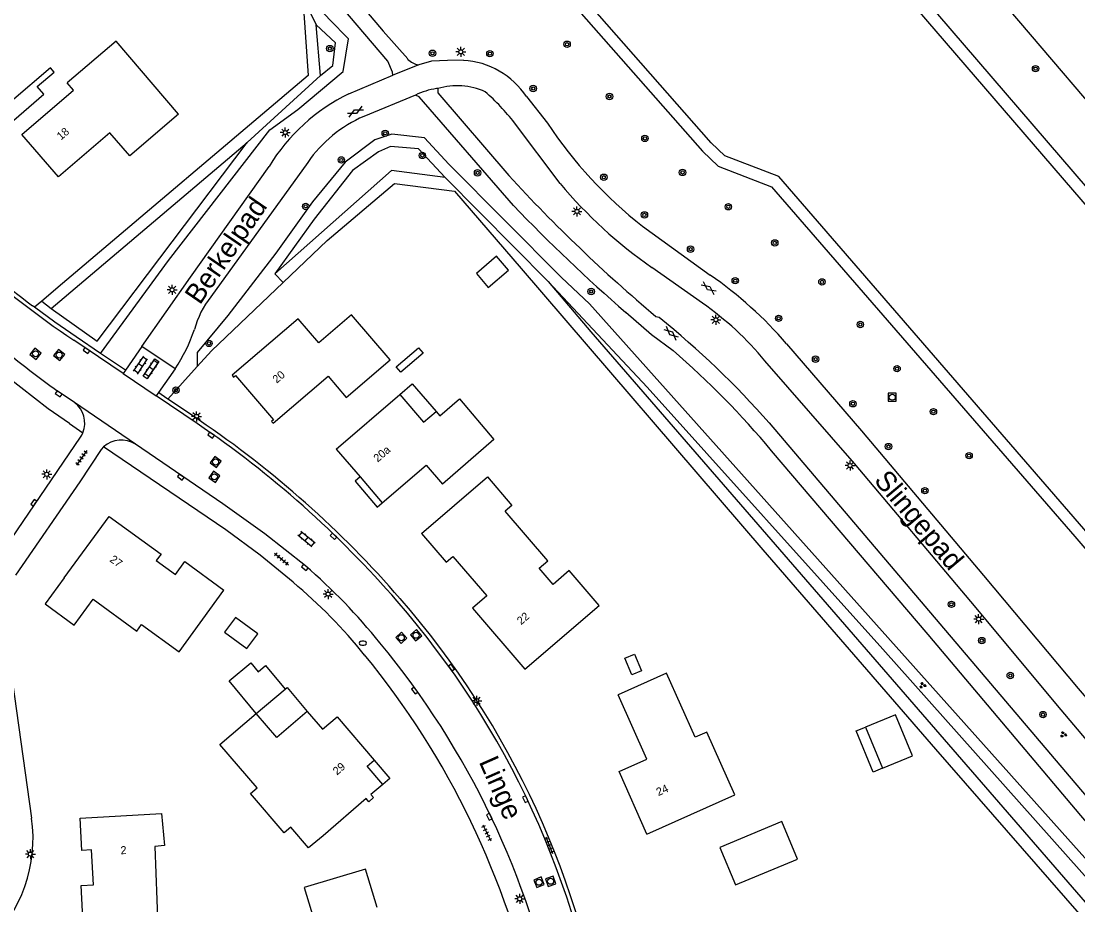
# Model space of a CAD drawing. Extents: x 131000 to 133013, y 393000 to 396501.
# Drawn here: x 131729 to 131861, y 395547.6 to 395657.9 of the extents above; entities that cross this region are included whole.
import ezdxf

# ---------------------------------------------------------------- set-up
doc = ezdxf.new("R2010")
doc.units = 0
for name, color, linetype in [('gg-afsc-erfafscheiding', 7, 'Continuous'), ('gg-afsc-hekwerk', 7, 'Continuous'), ('gg-anno-huisnummerreeks BGT', 7, 'Continuous'), ('gg-anno-openbare ruimte label', 7, 'Continuous'), ('gg-bbg-bijgebouw', 7, 'Continuous'), ('gg-bbg-gedigitaliseerde bebouwing', 7, 'Continuous'), ('gg-bbg-gedigitaliseerde bijgebouw', 7, 'Continuous'), ('gg-bbg-hoofdgebouw', 7, 'Continuous'), ('gg-bbg-luifel en loopbrug', 7, 'Continuous'), ('gg-knt-verharding', 7, 'Continuous'), ('gg-knt-verharding nz', 7, 'Continuous'), ('gt-grn-groengrens', 7, 'Continuous'), ('gt-grn-vlakafsluiter', 7, 'Continuous'), ('gt-symb-boom', 7, 'Continuous'), ('gt-symb-brandkraan', 7, 'Continuous'), ('gt-symb-gesloten verharding', 7, 'Continuous'), ('gt-symb-groenvak', 7, 'Continuous'), ('gt-symb-klinker verharding', 7, 'Continuous'), ('gt-symb-kolk', 7, 'Continuous'), ('gt-symb-lichtmast', 7, 'Continuous'), ('gt-symb-rioolschacht', 7, 'Continuous'), ('gt-symb-tegel verharding', 7, 'Continuous')]:
    doc.layers.add(name, color=color, linetype=linetype)

# ---------------------------------------------------------------- blocks, each defined once
blk = doc.blocks.new('gt0-LMAST')
at = {"layer": 'gt-symb-lichtmast'}
for p, q in [((-0.18, 0.17), (-0.45, 0.44)), ((-0.01, 0.25), (-0.01, 0.62)), ((0.17, 0.17), (0.44, 0.44)), ((-0.26, 0), (-0.63, 0)), ((-0.18, -0.18), (-0.45, -0.45)), ((-0.01, -0.25), (-0.01, -0.63)), ((0.44, -0.45), (0.17, -0.18)), ((0.24, 0), (0.62, 0))]:
    blk.add_line(p, q, dxfattribs=at)
blk.add_circle((-0.01, 0), 0.25, dxfattribs=at)
blk = doc.blocks.new('gt0-BOOM')
at = {"layer": 'gt-symb-boom'}
for radius in [0.4, 0.2]:
    blk.add_circle((0, 0), radius, dxfattribs=at)
blk = doc.blocks.new('gt0-KL1')
at = {"layer": 'gt-symb-klinker verharding'}
for p, q in [((-1.15, 0.3), (1.15, 0.3)), ((-1, -0.3), (-1, 0.3)), ((-0.5, 0.3), (-0.5, 0.45)), ((0, -0.3), (0, 0.3)), ((0.5, 0.3), (0.5, 0.45)), ((1, -0.3), (1, 0.3)), ((-1.15, -0.3), (1.15, -0.3)), ((-0.5, -0.45), (-0.5, -0.3)), ((0.5, -0.45), (0.5, -0.3))]:
    blk.add_line(p, q, dxfattribs=at)
blk = doc.blocks.new('gt0-KOLK')
at = {"layer": 'gt-symb-kolk'}
blk.add_lwpolyline([(0, 0), (0.37, 0), (0.37, 0.4), (-0.38, 0.4), (-0.38, 0), (0, 0)], dxfattribs=at)
blk = doc.blocks.new('gt0-TEG1')
at = {"layer": 'gt-symb-tegel verharding'}
for p, q in [((-1.12, 0), (1.12, 0)), ((-0.9, -0.25), (-0.9, 0.25)), ((-0.45, -0.25), (-0.45, 0.25)), ((0, -0.25), (0, 0.25)), ((0.45, -0.25), (0.45, 0.25)), ((0.9, -0.25), (0.9, 0.25))]:
    blk.add_line(p, q, dxfattribs=at)
blk = doc.blocks.new('gt0-RS')
at = {"layer": 'gt-symb-rioolschacht'}
blk.add_lwpolyline([(-0.5, -0.5), (0.5, -0.5), (0.5, 0.5), (-0.5, 0.5)], close=True, dxfattribs=at)
blk.add_circle((0, 0), 0.375, dxfattribs=at)
blk = doc.blocks.new('gt0-BR')
at = {"layer": 'gt-symb-brandkraan'}
for centre, radius, start, end in [((-0.24, 0), 0.206, 107.5669, 252.4331), ((0.6, -2.66), 3, 106.892, 107.5669), ((0, -0.69), 0.938, 73.108, 106.892), ((-0.6, -2.66), 3, 72.4331, 73.108), ((0.24, 0), 0.206, 287.567, 72.4331), ((0.6, 2.66), 3, 252.4331, 253.108), ((0, 0.69), 0.938, 253.108, 286.8921), ((-0.6, 2.66), 3, 286.8921, 287.567)]:
    blk.add_arc(centre, radius, start, end, dxfattribs=at)
blk = doc.blocks.new('gt0-GRVAK')
at = {"layer": 'gt-symb-groenvak'}
for p, q in [((-0.11, 0.19), (-0.23, 0.24)), ((-0.18, 0.15), (0.09, 0.15)), ((-0.09, 0.21), (-0.16, 0.32)), ((-0.05, 0.21), (-0.05, 0.39)), ((0, 0.21), (0.06, 0.32)), ((0.02, 0.19), (0.13, 0.24)), ((0.26, -0.05), (0.2, 0.06)), ((0.31, -0.05), (0.31, 0.13)), ((0.35, -0.05), (0.41, 0.06)), ((-0.24, -0.23), (-0.36, -0.18)), ((-0.32, -0.26), (-0.05, -0.26)), ((-0.23, -0.21), (-0.29, -0.09)), ((-0.18, -0.2), (-0.18, -0.02)), ((-0.14, -0.21), (-0.07, -0.09)), ((-0.12, -0.23), (0, -0.18)), ((0.24, -0.07), (0.12, -0.02)), ((0.17, -0.11), (0.44, -0.11)), ((0.37, -0.07), (0.49, -0.02))]:
    blk.add_line(p, q, dxfattribs=at)
blk = doc.blocks.new('gt0-GESVH1')
at = {"layer": 'gt-symb-gesloten verharding'}
for p, q in [((-0.99, -0.26), (0.01, 0.24)), ((0.01, -0.26), (-0.99, 0.24)), ((0.01, 0.24), (1.01, -0.26)), ((1.01, 0.24), (0.01, -0.26))]:
    blk.add_line(p, q, dxfattribs=at)

msp = doc.modelspace()

# ---------------------------------------------------------------- linework, layer by layer
at = {"layer": 'gg-afsc-erfafscheiding'}
msp.add_lwpolyline([(131843.22, 395567.04), (131873.71, 395532.1), (131846.45, 395477.08)], dxfattribs=at)
at = {"layer": 'gg-afsc-hekwerk'}
for p, q in [((131747.37, 395610.74), (131751.02, 395614.79)), ((131821.64, 395591.91), (131843.22, 395567.04))]:
    msp.add_line(p, q, dxfattribs=at)
for points in [[(131722.96, 395707.39), (131764.32, 395658.91), (131764.89, 395651.14), (131734.21, 395625.18)], [(131761.74, 395625.3), (131767.26, 395630.56), (131775.66, 395637.67), (131783.16, 395636.68), (131791.49, 395627.05)], [(131751.02, 395614.79), (131752.82, 395616.78), (131761.74, 395625.3)]]:
    msp.add_lwpolyline(points, dxfattribs=at)
at = {"layer": 'gg-bbg-bijgebouw'}
msp.add_line((131773.5, 395547.24), (131772.05, 395552.04), dxfattribs=at)
msp.add_lwpolyline([(131816.27, 395554.75), (131818.24, 395550.06), (131825.99, 395553.27), (131824.04, 395557.98), (131816.27, 395554.75)], dxfattribs=at)
at = {"layer": 'gg-bbg-gedigitaliseerde bebouwing'}
msp.add_line((131768.37, 395604.49), (131776.34, 395611.33), dxfattribs=at)
for points in [[(131748.69, 395646.3), (131740.88, 395655.43), (131734.78, 395650.21)], [(131776.34, 395611.33), (131779.3, 395607.85), (131780.85, 395609.19)], [(131780.85, 395609.19), (131781.31, 395608.65), (131783.77, 395610.76), (131788.07, 395605.71), (131781.64, 395600.11)], [(131779.04, 395593.94), (131787.27, 395601.02), (131790.31, 395597.46), (131789.48, 395596.75)], [(131791.92, 395577), (131801.22, 395584.96), (131797.49, 395589.32), (131795.46, 395587.58), (131793.73, 395589.61), (131794.8, 395590.53), (131789.48, 395596.75)], [(131734.41, 395588.41), (131732.03, 395585.16), (131735.66, 395582.51), (131738.03, 395585.76), (131743.49, 395581.77)], [(131743.49, 395581.77), (131744.08, 395582.58), (131748.76, 395579.18), (131754.36, 395586.87)], [(131818.16, 395561.3), (131814.66, 395569.15), (131813.22, 395568.51), (131809.64, 395576.53), (131803.58, 395573.8)], [(131766.74, 395556.21), (131764.9, 395554.7), (131762.7, 395557.27), (131761.88, 395556.57), (131757.67, 395561.49), (131758.49, 395562.19), (131753.86, 395567.6), (131758.4, 395571.49)], [(131774.2, 395562.62), (131772.26, 395564.9), (131773.13, 395565.64)], [(131736.4, 395558.42), (131746.58, 395558.98), (131746.94, 395554.97), (131745.74, 395554.86), (131746.09, 395544.86), (131736.83, 395544.28)]]:
    msp.add_lwpolyline(points, dxfattribs=at)
at = {"layer": 'gg-bbg-gedigitaliseerde bijgebouw'}
msp.add_line((131834.5, 395569.78), (131836.62, 395564.64), dxfattribs=at)
for points in [[(131785.88, 395626.41), (131787.35, 395624.69), (131789.88, 395626.85), (131788.4, 395628.58), (131785.88, 395626.41)], [(131755.79, 395583.47), (131754.44, 395581.61), (131757.23, 395579.58), (131758.59, 395581.44), (131755.79, 395583.47)], [(131836.62, 395564.64), (131840.34, 395566.18), (131838.21, 395571.32), (131834.5, 395569.78)], [(131772.05, 395552.04), (131764.38, 395549.75), (131765.85, 395544.96)]]:
    msp.add_lwpolyline(points, dxfattribs=at)
at = {"layer": 'gg-bbg-hoofdgebouw'}
for p, q in [((131768.37, 395604.49), (131771.36, 395601.01)), ((131771.36, 395601.01), (131774.12, 395597.79)), ((131807.18, 395556.42), (131818.16, 395561.3))]:
    msp.add_line(p, q, dxfattribs=at)
for points in [[(131729.12, 395643.76), (131735.55, 395649.31), (131734.78, 395650.21)], [(131748.69, 395646.3), (131742.6, 395641.1), (131740.1, 395643.99), (131733.68, 395638.47), (131729.12, 395643.76)], [(131775.12, 395615.63), (131770.29, 395621.26), (131766.2, 395617.76), (131763.63, 395620.77), (131755.4, 395613.73)], [(131755.4, 395613.73), (131755.38, 395613.71), (131755.57, 395613.49), (131755.81, 395613.69), (131760.55, 395608.15), (131760.31, 395607.95), (131760.51, 395607.72), (131767.36, 395613.59), (131769.63, 395610.93), (131775.12, 395615.63)], [(131774.12, 395597.79), (131779.6, 395602.49), (131781.64, 395600.11)], [(131734.41, 395588.41), (131740.01, 395596.08), (131746.52, 395591.35), (131745.91, 395590.57), (131748.31, 395588.82), (131749.49, 395590.45), (131754.36, 395586.87)], [(131779.04, 395593.94), (131782.09, 395590.37), (131782.94, 395591.06), (131787.18, 395586.16), (131785.4, 395584.62), (131791.92, 395577)], [(131807.18, 395556.42), (131803.72, 395564.22), (131807.17, 395565.76), (131803.58, 395573.8)], [(131764.76, 395571.74), (131760.96, 395568.49), (131758.4, 395571.49)], [(131764.76, 395571.74), (131766.66, 395569.5), (131768.49, 395571.07), (131773.13, 395565.64)], [(131774.2, 395562.62), (131772.72, 395561.36), (131773.05, 395560.97), (131772.47, 395560.46), (131772.14, 395560.85), (131766.74, 395556.21)], [(131736.83, 395544.28), (131736.52, 395549.99), (131738.06, 395550.07), (131737.82, 395554.43), (131736.62, 395554.36), (131736.4, 395558.42)]]:
    msp.add_lwpolyline(points, dxfattribs=at)
at = {"layer": 'gg-bbg-luifel en loopbrug'}
msp.add_line((131758.4, 395571.49), (131762.02, 395574.52), dxfattribs=at)
for points in [[(131725.27, 395645.76), (131724.28, 395644.91), (131725.56, 395643.42), (131731.87, 395648.83), (131731.05, 395649.78), (131733.16, 395651.58), (131732.69, 395652.12), (131727.82, 395647.94)], [(131776.44, 395614.1), (131775.87, 395614.76), (131778.66, 395617.15), (131779.22, 395616.48), (131776.44, 395614.1)], [(131776.34, 395611.33), (131777.88, 395612.65), (131780.85, 395609.19)], [(131771.36, 395601.01), (131770.74, 395600.47), (131773.5, 395597.25), (131774.12, 395597.79)], [(131804.44, 395578.39), (131805.62, 395578.88), (131806.49, 395576.8), (131805.3, 395576.31), (131804.44, 395578.39)], [(131758.4, 395571.49), (131755.01, 395575.55), (131757.7, 395577.8), (131758.62, 395576.68), (131759.56, 395577.46), (131762.02, 395574.52)], [(131762.02, 395574.52), (131762.24, 395574.7), (131764.76, 395571.74)], [(131836.62, 395564.64), (131835.44, 395564.15), (131833.32, 395569.29), (131834.5, 395569.78)], [(131773.13, 395565.64), (131775.07, 395563.36), (131774.2, 395562.62)]]:
    msp.add_lwpolyline(points, dxfattribs=at)
at = {"layer": 'gg-knt-verharding'}
for p, q in [((131769.95, 395648.87), (131775.43, 395651.17)), ((131778.26, 395648.7), (131771.83, 395646.04)), ((131792.14, 395648.51), (131794.78, 395645.18)), ((131796.34, 395637.66), (131790.63, 395645.25)), ((131764.82, 395640.3), (131752.72, 395623.5)), ((131806.65, 395632.34), (131815.1, 395626.23)), ((131814.12, 395622.7), (131807.78, 395627.18)), ((131730.69, 395622.21), (131730.43, 395622.4)), ((131808.3, 395621.06), (131808.71, 395620.95)), ((131741.77, 395613.92), (131735.62, 395618.09)), ((131742.06, 395614.33), (131738.95, 395616.43)), ((131748.26, 395614.51), (131744.12, 395617.3)), ((131742.06, 395614.33), (131741.77, 395613.92)), ((131741.77, 395613.92), (131745.9, 395611.13)), ((131748.26, 395614.51), (131746.19, 395611.55)), ((131735.7, 395610.3), (131733.65, 395611.68)), ((131746.19, 395611.55), (131745.9, 395611.13)), ((131746.52, 395611.31), (131746.19, 395611.55)), ((131747.37, 395610.74), (131746.52, 395611.31)), ((131743.31, 395605.1), (131735.7, 395610.3)), ((131751.01, 395607.67), (131745.9, 395611.13)), ((131751.29, 395608.09), (131747.37, 395610.74)), ((131735.06, 395607.67), (131736.73, 395606.54)), ((131727.1, 395581.35), (131730.34, 395558.39))]:
    msp.add_line(p, q, dxfattribs=at)
for points in [[(131634.34, 395914.74), (131645.38, 395901.98), (131683.96, 395856.66), (131742.76, 395787.76), (131781.54, 395742.44), (131820.85, 395696.36), (131898.68, 395605.15), (131954.27, 395539.87)], [(131775.43, 395651.17), (131775.41, 395651.57), (131774.82, 395652.95), (131761.65, 395668.44), (131761.32, 395668.81)], [(131772.15, 395659.12), (131774.24, 395656.68), (131777.31, 395653.21)], [(131784.27, 395653.04), (131782.27, 395653.02), (131780.27, 395652.95), (131778.69, 395652.49)], [(131781.08, 395649.52), (131781.08, 395648.97), (131789.93, 395638.64)], [(131790.52, 395634.92), (131778.74, 395648.49), (131778.26, 395648.7)], [(131744.12, 395617.3), (131750.2, 395625.98), (131759.99, 395639.8)], [(131738.95, 395616.43), (131735.9, 395618.5), (131733.24, 395620.35), (131730.69, 395622.21)], [(131804.55, 395621.57), (131807.76, 395618.82), (131810.44, 395616.8)], [(131744.12, 395617.3), (131743.73, 395616.76), (131742.06, 395614.33)], [(131824.62, 395617.63), (131833.96, 395606.79), (131849.21, 395588.69), (131861.05, 395574.61), (131869.65, 395564.56), (131878.47, 395554.08)], [(131745.74, 395615.76), (131746.24, 395615.42), (131744.79, 395613.27), (131744.29, 395613.6), (131745.74, 395615.76)], [(131875.88, 395551.68), (131870.46, 395558.29), (131858.9, 395571.95), (131847.65, 395585.44), (131833.09, 395602.71), (131821.92, 395615.51)], [(131735.06, 395607.67), (131732.4, 395609.52), (131725.53, 395614.84)], [(131822.46, 395607.76), (131867.66, 395554.55), (131871.87, 395549.53)], [(131725.62, 395590.12), (131736.43, 395605.98), (131736.59, 395606.25), (131736.73, 395606.54)], [(131739.32, 395604.78), (131739.01, 395604.44), (131736.34, 395600.41), (131728.32, 395588.74)], [(131762.99, 395587.87), (131758.89, 395591.26), (131754.59, 395594.39), (131739.32, 395604.78)], [(131764.53, 395589.91), (131759.46, 395593.9), (131754.21, 395597.66), (131743.31, 395605.1)], [(131875.31, 395540.99), (131873.62, 395543.7), (131871.7, 395546.35), (131870.54, 395547.87), (131866.43, 395552.86), (131861.37, 395558.75), (131842.29, 395581.33), (131822.75, 395604.29)]]:
    msp.add_lwpolyline(points, dxfattribs=at)
for centre, radius, start, end in [((131779, 395654.8), 2.33, 223.219, 262.3001), ((131783.71, 395642.96), 10.09, 33.3157, 86.8097), ((131783.49, 395641.52), 8.35, 65.2593, 106.8064), ((131780.59, 395627.19), 24.15, 116.139, 148.5228), ((131768.75, 395628.27), 27.69, 37.811, 48.8174), ((131778.54, 395630.71), 16.74, 113.6598, 145.0623), ((131840.42, 395675.44), 54.77, 213.5408, 231.918), ((131810.39, 395728.62), 132.95, 221.6289, 233.0296), ((131810.31, 395728.52), 133.33, 221.6067, 235.9287), ((131939.73, 395776.76), 203.76, 222.6764, 229.8292), ((131842.11, 395676.14), 59.8, 220.0587, 234.963), ((131933.27, 395770.94), 197.18, 223.6175, 229.2483), ((131786.8, 395585.28), 49.77, 40.5389, 55.3546), ((131761.29, 395616.67), 10.96, 141.4171, 165.4191), ((131791.55, 395590.39), 39.42, 39.6028, 55.0663), ((131736.34, 395531.75), 114.86, 41.4317, 50.946), ((131729.44, 395626.87), 22.51, 326.7076, 340.7041), ((131822.03, 395733.32), 150.36, 230.1566, 233.9977), ((131735.45, 395530.78), 114.13, 40.1, 48.9214), ((131733.82, 395607.76), 3.16, 337.1894, 53.4781), ((131679.51, 395502), 127.59, 40.8669, 55.9184), ((131679.35, 395501.82), 128.32, 40.8828, 55.9054), ((131741.52, 395602.4), 3.23, 56.3911, 132.8127), ((131717.05, 395534.63), 72.87, 38.8126, 49.346), ((131723.42, 395540.06), 62.05, 38.6029, 50.3857), ((131694.07, 395513.99), 108.73, 8.2429, 41.1116), ((131694.03, 395513.97), 109.28, 8.2504, 41.1047), ((131693.38, 395513.56), 104.53, 11.2968, 39.6785), ((131691.95, 395513.09), 103.49, 12.0116, 39.4023), ((131712.5, 395555.88), 18.02, 258.0177, 8.0345)]:
    msp.add_arc(centre, radius, start, end, dxfattribs=at)
at = {"layer": 'gg-knt-verharding nz'}
for p, q in [((131778.69, 395652.49), (131775.43, 395651.17)), ((131781.08, 395649.52), (131780.89, 395649.51))]:
    msp.add_line(p, q, dxfattribs=at)
msp.add_arc((131782.48, 395639.72), 9.92, 99.1807, 115.1683, dxfattribs=at)
at = {"layer": 'gt-grn-groengrens'}
for p, q in [((131921.03, 395568.6), (131637.22, 395898.89)), ((131919.83, 395567.7), (131814.59, 395690.1)), ((131766.4, 395651.13), (131765.89, 395657.49)), ((131757.26, 395642.78), (131766.4, 395651.13)), ((131732.8, 395622.06), (131757.26, 395642.78)), ((131781.97, 395638.41), (131794.84, 395625.42)), ((131761.74, 395625.3), (131760.73, 395626.37)), ((131731.6, 395622.97), (131732.8, 395622.06))]:
    msp.add_line(p, q, dxfattribs=at)
for points in [[(131737.18, 395692.92), (131764.88, 395659.52), (131765.89, 395657.49)], [(131738.95, 395616.43), (131747.42, 395628.05), (131760.08, 395644.35), (131763.57, 395646.88), (131769.26, 395651.63), (131769.9, 395655.74), (131767.52, 395658.12), (131761.67, 395664.61), (131745.33, 395685.93)], [(131908.02, 395558.85), (131886.32, 395580.05), (131871.56, 395583.11), (131861.76, 395594.54), (131823.65, 395638.53), (131816.92, 395641.12), (131815.21, 395642.75), (131800.07, 395659.95), (131797.97, 395661.88), (131792.16, 395664.79), (131789.97, 395665.35), (131783.84, 395665.35), (131781.89, 395664.89), (131780.15, 395663.84)], [(131776.51, 395659.71), (131778.08, 395660.31), (131780.5, 395662.29), (131782.47, 395663.49), (131784.01, 395663.85), (131789.79, 395663.85), (131791.64, 395663.38), (131797.11, 395660.63), (131798.99, 395658.9), (131814.13, 395641.71), (131816.1, 395639.83), (131822.76, 395637.26), (131860.63, 395593.56), (131870.76, 395581.74), (131885.59, 395578.68), (131906.54, 395558.2)], [(131766.4, 395651.13), (131767.95, 395652.41), (131768.3, 395655.22), (131765.89, 395657.49)], [(131847.39, 395470.1), (131850.11, 395469.62), (131874.99, 395525.24), (131876, 395531.89), (131872.4, 395541.68), (131800, 395622.64), (131796.51, 395625.9), (131782.44, 395640.09), (131779.4, 395643.35), (131775.34, 395643.8), (131773.2, 395643.13), (131769.49, 395640.31), (131765.43, 395635.36), (131760.82, 395628.94), (131754.85, 395621.17), (131751.02, 395616.56), (131751.02, 395614.79)], [(131732.8, 395622.06), (131738.53, 395617.96), (131757.26, 395642.78)], [(131781.97, 395638.41), (131778.65, 395641.98), (131775.17, 395642.29), (131773.64, 395641.61), (131770.42, 395639.29), (131765.63, 395633.22), (131760.73, 395626.37)], [(131781.97, 395638.41), (131775.27, 395639.29), (131760.73, 395626.37)], [(131847.14, 395475.15), (131850.33, 395473.61), (131867.74, 395512.75), (131873.76, 395525.94), (131874.43, 395529.34), (131874.9, 395532.32), (131873.56, 395534.85), (131871.03, 395540.92), (131836.63, 395579.5), (131807.22, 395612.21), (131794.84, 395625.42)], [(131794.84, 395625.42), (131800.19, 395619.13), (131862.98, 395546.67), (131873.25, 395534.85), (131874.59, 395532.32), (131874.07, 395529.59), (131867.07, 395515.33), (131847.14, 395475.15)]]:
    msp.add_lwpolyline(points, dxfattribs=at)
at = {"layer": 'gt-grn-vlakafsluiter'}
for p, q in [((131791.49, 395627.05), (131821.64, 395591.91)), ((131734.21, 395625.18), (131731.6, 395622.97)), ((131731.6, 395622.97), (131730.69, 395622.21))]:
    msp.add_line(p, q, dxfattribs=at)

# ---------------------------------------------------------------- block references
at = {"layer": 'gt-symb-boom'}
for p in [(131767.58, 395654.51), (131797.21, 395655.05), (131780.4, 395653.92), (131787.57, 395653.87), (131855.72, 395652), (131792.98, 395649.52), (131802.51, 395648.52), (131774.5, 395643.92), (131806.93, 395643.29), (131779.14, 395641.16), (131786.03, 395638.99), (131811.63, 395639.04), (131801.8, 395638.44), (131817.35, 395634.75), (131806.87, 395633.74), (131812.63, 395629.46), (131823.15, 395630.24), (131818.21, 395625.52), (131829.04, 395625.37), (131800.22, 395624.17), (131823.63, 395620.82), (131833.83, 395620.05), (131828.24, 395615.72), (131838.42, 395614.54), (131748.37, 395611.85), (131832.91, 395610.15), (131842.96, 395609.17), (131837.35, 395604.81), (131847.42, 395603.67), (131841.9, 395599.3), (131845.21, 395585.11), (131849, 395580.58), (131852.56, 395576.22), (131856.65, 395571.34)]:
    msp.add_blockref('gt0-BOOM', p, dxfattribs=at)
for p, rotation in [((131769.02, 395640.6), 54.76864261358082), ((131764.57, 395634.8), 54.768642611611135), ((131752.49, 395617.69), 54.76864260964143)]:
    msp.add_blockref('gt0-BOOM', p, dxfattribs=dict(at, rotation=rotation))
at = {"layer": 'gt-symb-brandkraan'}
msp.add_blockref('gt0-BR', (131771.71, 395580.25), dxfattribs=at)
at = {"layer": 'gt-symb-gesloten verharding'}
for p, rotation in [((131770.78, 395646.64), 26.872538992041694), ((131814.9, 395624.58), 143.08429322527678), ((131810.21, 395618.93), 138.323642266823)]:
    msp.add_blockref('gt0-GESVH1', p, dxfattribs=dict(at, rotation=rotation))
at = {"layer": 'gt-symb-groenvak'}
for p in [(131841.61, 395574.99), (131859.19, 395568.85)]:
    msp.add_blockref('gt0-GRVAK', p, dxfattribs=at)
at = {"layer": 'gt-symb-klinker verharding'}
for p, rotation in [((131743.94, 395614.99), 56.087487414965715), ((131745.29, 395614.54), 56.08748741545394), ((131764.66, 395593.25), 139.90831920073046)]:
    msp.add_blockref('gt0-KL1', p, dxfattribs=dict(at, rotation=rotation))
at = {"layer": 'gt-symb-kolk'}
for p, rotation in [((131737.29, 395616.96), 145.3881936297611), ((131733.83, 395611.56), 145.5947657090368), ((131752.87, 395606.39), 144.40236850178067), ((131749.07, 395601.17), 145.38819363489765), ((131730.78, 395597.68), 54.97512672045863), ((131768.18, 395593.74), 136.70135460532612), ((131764.58, 395589.87), 140.27513746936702), ((131782.62, 395577.09), -53.90943276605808), ((131778.34, 395574.46), 126.37706752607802), ((131792.18, 395560.87), 115.97571465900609), ((131787.67, 395558.68), 115.7195129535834)]:
    msp.add_blockref('gt0-KOLK', p, dxfattribs=dict(at, rotation=rotation))
at = {"layer": 'gt-symb-lichtmast'}
for p in [(131783.95, 395654.1), (131762.02, 395644.02), (131798.45, 395634.18), (131747.9, 395624.38), (131815.8, 395620.64), (131750.94, 395608.58), (131732.23, 395601.34), (131832.56, 395602.44), (131767.38, 395586.39), (131848.62, 395583.26), (131785.93, 395573.07), (131730.19, 395553.91), (131791.3, 395548.33)]:
    msp.add_blockref('gt0-LMAST', p, dxfattribs=at)
at = {"layer": 'gt-symb-rioolschacht'}
for p, rotation in [((131730.83, 395616.39), 140.67835923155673), ((131733.78, 395616.24), 141.17017509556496), ((131753.32, 395602.88), 142.76334101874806), ((131753.16, 395601.03), 145.18164551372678), ((131776.51, 395580.94), 131.75724702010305), ((131778.35, 395581.24), 129.35795692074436), ((131793.71, 395550.4), 113.2061145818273), ((131795.15, 395550.52), 109.449568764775)]:
    msp.add_blockref('gt0-RS', p, dxfattribs=dict(at, rotation=rotation))
msp.add_blockref('gt0-RS', (131837.82, 395610.97), dxfattribs=at)
at = {"layer": 'gt-symb-tegel verharding'}
for p, rotation in [((131736.57, 395603.41), -125.15153964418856), ((131761.54, 395590.76), -39.72486253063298), ((131787.19, 395556.57), -63.51182146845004), ((131794.98, 395555.04), -67.66661156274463)]:
    msp.add_blockref('gt0-TEG1', p, dxfattribs=dict(at, rotation=rotation))

# ---------------------------------------------------------------- texts
at = {"layer": 'gg-anno-huisnummerreeks BGT'}
for s, rotation, p in [('18', 40.8, (131734.01, 395643.02)), ('20', 40.5, (131760.95, 395612.65)), ('20a', 40.6, (131773.56, 395602.8)), ('27', 323.9, (131740.01, 395590.52)), ('22', 40.5, (131791.47, 395582.49)), ('29', 40.5, (131768.48, 395563.72)), ('24', 23.9, (131808.61, 395561.15)), ('2', 3.2, (131741.47, 395553.89))]:
    msp.add_text(s, height=1, rotation=rotation, dxfattribs=at).set_placement(p)
at = {"layer": 'gg-anno-openbare ruimte label'}
for s, rotation, p in [('Berkelpad', 55.6, (131751.36, 395622.41)), ('Slingepad', 310.1, (131835.44, 395600.53)), ('Linge', 293.8, (131786.16, 395565.45))]:
    msp.add_text(s, height=2.5, rotation=rotation, dxfattribs=at).set_placement(p)

doc.saveas('drawing.dxf')
